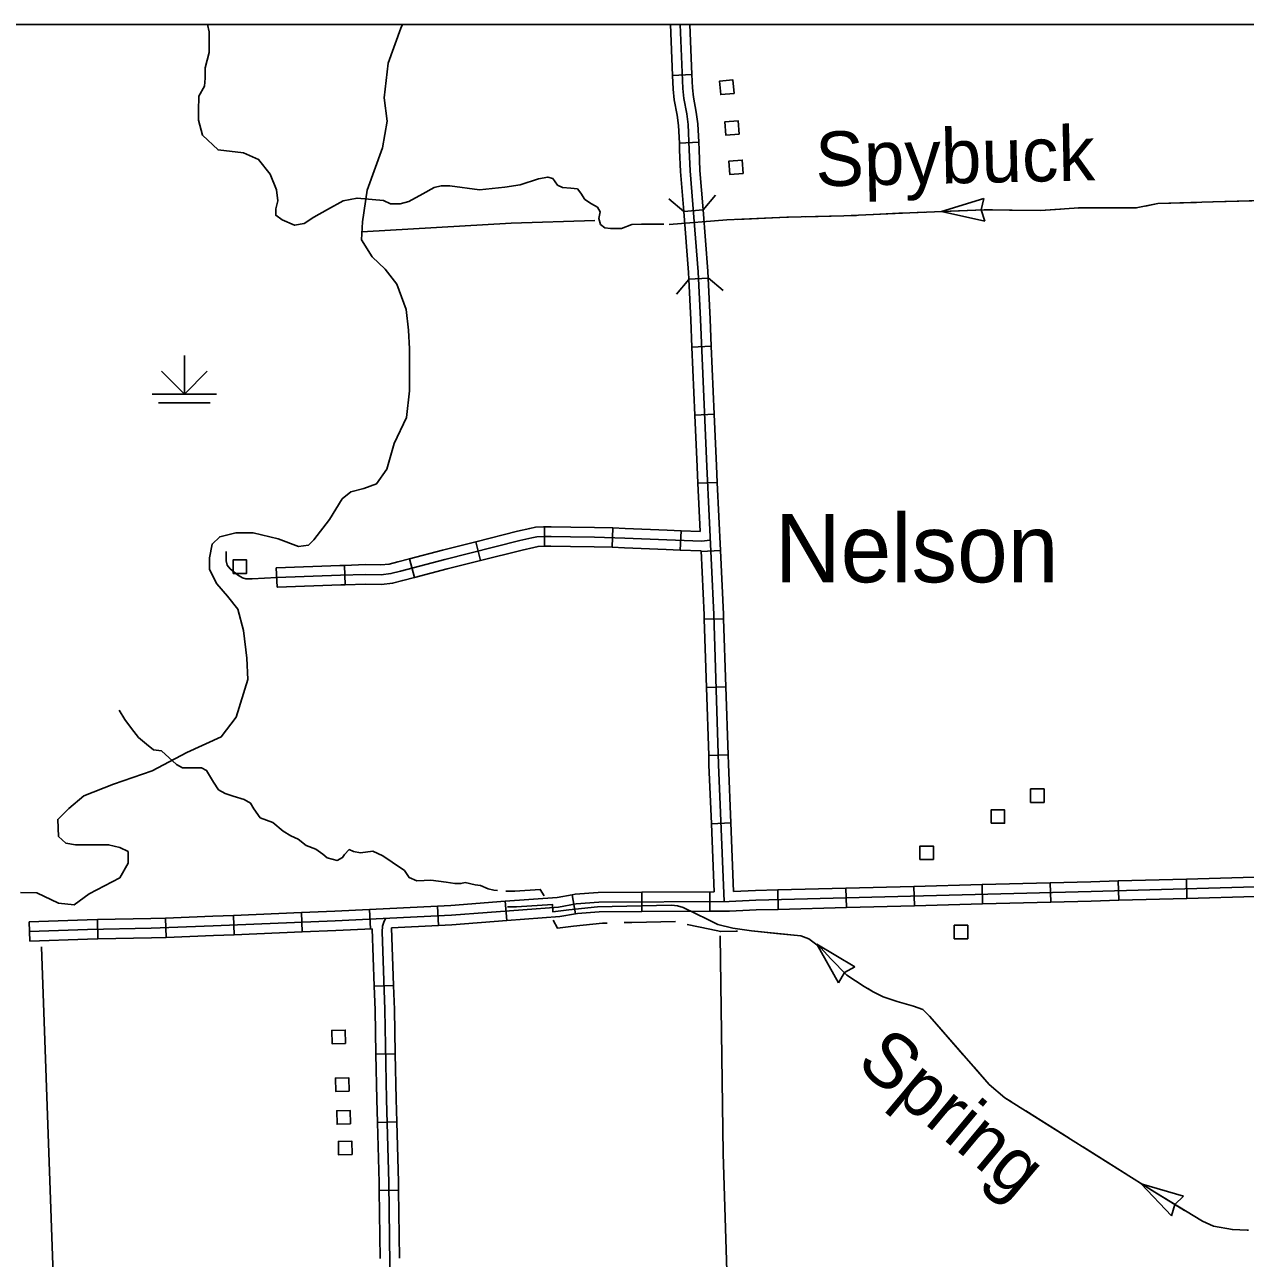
# Model space of a CAD drawing. Extents: x 1084508 to 1142749, y 1057638 to 1093403.
# Drawn here: x 1130424 to 1133393, y 1090403 to 1093403 of the extents above; entities that cross this region are included whole.
import ezdxf

# ---------------------------------------------------------------- set-up
doc = ezdxf.new("R2010")
doc.units = 0
for name, color, linetype in [('DSN_DRFT_Named-Boundary', 7, 'Continuous'), ('Level 24', 7, 'Continuous'), ('Level 32', 7, 'Continuous'), ('Level 35', 7, 'Continuous'), ('Level 38', 7, 'Continuous'), ('Level 43', 7, 'Continuous'), ('Level 44', 7, 'Continuous'), ('Level 47', 7, 'Continuous'), ('Level 5', 7, 'Continuous'), ('Level 56', 7, 'Continuous')]:
    doc.layers.add(name, color=color, linetype=linetype)

msp = doc.modelspace()

# ---------------------------------------------------------------- linework, layer by layer
at = {"layer": 'DSN_DRFT_Named-Boundary'}
msp.add_lwpolyline([(1084507.9, 1057640), (1142749.2, 1057640), (1142749.2, 1093403.4), (1084507.9, 1093403.4)], close=True, dxfattribs=at)
at = {"layer": 'Level 32'}
for p, q in [((1131994.8, 1093403.4), (1132000.3, 1093280)), ((1132041.9, 1093403.4), (1132047.4, 1093282.1)), ((1132000.3, 1093280), (1132047.4, 1093282.1)), ((1132016.7, 1093115.5), (1132063.7, 1093117.5)), ((1132027.3, 1092949.2), (1132074.3, 1092953)), ((1132040, 1092784.8), (1132087.1, 1092786.9)), ((1132047.4, 1092619.3), (1132094.4, 1092621.3)), ((1132054.7, 1092453.7), (1132101.7, 1092455.8)), ((1132062, 1092288.1), (1132109, 1092290.3)), ((1131688.6, 1092135.5), (1131688.6, 1092182.5)), ((1131853.5, 1092132.4), (1131855.1, 1092179.4)), ((1131532.9, 1092100.1), (1131521.3, 1092145.8)), ((1132019, 1092125.6), (1132020.7, 1092172.7)), ((1132069.7, 1092122.5), (1132116.7, 1092124.7)), ((1131203.5, 1092041.4), (1131201.9, 1092088.5)), ((1131372.4, 1092059.1), (1131360.6, 1092104.7)), ((1131038.2, 1092035.3), (1131036, 1092082.3)), ((1132077.2, 1091957.3), (1132124.2, 1091958.8)), ((1132082.6, 1091791.7), (1132129.7, 1091793.2)), ((1132088.1, 1091626), (1132135.1, 1091627.6)), ((1132094.6, 1091460.2), (1132141.7, 1091462.1)), ((1132588.6, 1091260.8), (1132587.3, 1091307.8)), ((1132754.2, 1091265.1), (1132753, 1091312.2)), ((1132919.9, 1091269.5), (1132918.7, 1091316.5)), ((1133085.6, 1091273.9), (1133084.3, 1091321)), ((1133251.3, 1091278.5), (1133250, 1091325.6)), ((1131763.9, 1091241), (1131755.6, 1091287.4)), ((1131925.3, 1091246.7), (1131925.1, 1091293.8)), ((1132091.1, 1091247.5), (1132090.9, 1091294.5)), ((1132257.2, 1091252), (1132256, 1091299.1)), ((1132422.9, 1091256.4), (1132421.7, 1091303.5)), ((1131099.6, 1091197), (1131097.6, 1091244.1)), ((1131265.3, 1091204.7), (1131263, 1091251.7)), ((1131430.9, 1091213), (1131428.5, 1091260)), ((1131596.8, 1091224.6), (1131593.3, 1091271.5)), ((1130436.9, 1091174.9), (1130435.3, 1091222)), ((1130602.2, 1091180.1), (1130601.3, 1091227.1)), ((1130768.3, 1091183.7), (1130766.6, 1091230.8)), ((1130934, 1091190.1), (1130932, 1091237.1)), ((1131274.6, 1091064.9), (1131321.6, 1091066.5)), ((1131278.6, 1090899.6), (1131325.7, 1090900.5)), ((1131282.2, 1090733.7), (1131329.3, 1090735)), ((1131286.7, 1090568.3), (1131333.7, 1090569))]:
    msp.add_line(p, q, dxfattribs=at)
for points in [[(1132018.3, 1093403.4), (1132025.3, 1093248.4), (1132027.4, 1093223.9), (1132034.7, 1093186.9), (1132038.3, 1093160.3), (1132040.9, 1093098.8), (1132043, 1093047.7), (1132062.8, 1092802.1), (1132068, 1092686.4), (1132083.7, 1092329.3), (1132100.3, 1091969.1), (1132112.3, 1091604.1), (1132125.9, 1091271.2)], [(1132000.3, 1093280), (1132001.8, 1093246.9), (1132004, 1093220.6), (1132011.5, 1093183), (1132014.9, 1093158.2), (1132016.7, 1093115.5)], [(1132047.4, 1093282.1), (1132048.8, 1093249.9), (1132050.7, 1093227.2), (1132057.9, 1093190.8), (1132061.8, 1093162.4), (1132063.7, 1093117.5)], [(1132016.7, 1093115.5), (1132017.4, 1093097.8), (1132019.5, 1093046.3), (1132027.3, 1092949.2)], [(1132063.7, 1093117.5), (1132064.5, 1093099.8), (1132066.5, 1093049.1), (1132074.3, 1092953)], [(1132027.3, 1092949.2), (1132039.3, 1092800.7), (1132040, 1092784.8)], [(1132074.3, 1092953), (1132086.3, 1092803.6), (1132087.1, 1092786.9)], [(1132040, 1092784.8), (1132044.5, 1092685.4), (1132047.4, 1092619.3)], [(1132087.1, 1092786.9), (1132091.6, 1092687.4), (1132094.4, 1092621.3)], [(1132047.4, 1092619.3), (1132054.7, 1092453.7)], [(1132094.4, 1092621.3), (1132101.7, 1092455.8)], [(1132054.7, 1092453.7), (1132060.2, 1092328.2), (1132062, 1092288.1)], [(1132101.7, 1092455.8), (1132107.2, 1092330.4), (1132109, 1092290.3)], [(1132062, 1092288.1), (1132067.4, 1092171)], [(1132109, 1092290.3), (1132116.7, 1092124.7)], [(1131521.3, 1092145.8), (1131623.4, 1092171.6), (1131652.9, 1092178.3), (1131666.6, 1092181.1), (1131685.9, 1092182.5), (1131688.6, 1092182.5)], [(1131688.6, 1092182.5), (1131704.7, 1092182.5), (1131752.6, 1092181.7), (1131810.5, 1092180.9), (1131855.1, 1092179.4)], [(1131855.1, 1092179.4), (1131885.1, 1092178.4), (1131986.9, 1092173.9), (1132020.7, 1092172.7)], [(1130914.3, 1092122.3), (1130914.7, 1092099.2), (1130916.7, 1092089.3), (1130923.7, 1092080.2), (1130941.9, 1092065.8), (1130953.8, 1092058), (1130962.5, 1092055.9), (1130977.7, 1092055.9), (1131037.9, 1092058.8), (1131192.1, 1092064.6), (1131253.5, 1092066.6), (1131291.4, 1092065.8), (1131314.9, 1092068.3), (1131338, 1092074.5), (1131446.4, 1092102.5), (1131629, 1092148.7), (1131657.9, 1092155.3), (1131669.8, 1092157.8), (1131686.7, 1092159), (1131704.5, 1092159), (1131752.3, 1092158.2), (1131810, 1092157.4), (1131884.2, 1092154.9), (1131986, 1092150.3), (1132070.6, 1092147.4), (1132092, 1092149.5)], [(1131360.6, 1092104.7), (1131440.5, 1092125.3), (1131521.3, 1092145.8)], [(1132020.7, 1092172.7), (1132067.4, 1092171)], [(1131532.9, 1092100.1), (1131634.5, 1092125.8), (1131662.9, 1092132.3), (1131673.1, 1092134.4), (1131687.6, 1092135.5), (1131688.6, 1092135.5)], [(1131688.6, 1092135.5), (1131704.3, 1092135.5), (1131751.9, 1092134.6), (1131809.4, 1092133.8), (1131853.5, 1092132.4)], [(1131853.5, 1092132.4), (1131883.2, 1092131.4), (1131985, 1092126.8), (1132019, 1092125.6)], [(1132019, 1092125.6), (1132069.6, 1092123.8)], [(1132069.6, 1092123.8), (1132076.8, 1091968.1), (1132077.2, 1091957.3)], [(1132116.7, 1092124.7), (1132123.9, 1091970), (1132124.2, 1091958.8)], [(1131036, 1092082.3), (1131036.9, 1092082.3), (1131191.2, 1092088.1), (1131201.9, 1092088.5)], [(1131201.9, 1092088.5), (1131253.3, 1092090.2), (1131290.4, 1092089.4), (1131310.6, 1092091.5), (1131332, 1092097.2), (1131360.6, 1092104.7)], [(1131372.4, 1092059.1), (1131452.2, 1092079.7), (1131532.9, 1092100.1)], [(1131203.5, 1092041.4), (1131253.6, 1092043.1), (1131292.4, 1092042.2), (1131319.2, 1092045.1), (1131344, 1092051.7), (1131372.4, 1092059.1)], [(1131038.2, 1092035.3), (1131038.9, 1092035.3), (1131192.9, 1092041.1), (1131203.5, 1092041.4)], [(1132077.2, 1091957.3), (1132082.6, 1091791.7)], [(1132124.2, 1091958.8), (1132129.7, 1091793.2)], [(1132082.6, 1091791.7), (1132088.1, 1091626)], [(1132129.7, 1091793.2), (1132135.1, 1091627.6)], [(1132088.1, 1091626), (1132088.8, 1091603.3), (1132094.6, 1091460.2)], [(1132135.1, 1091627.6), (1132135.9, 1091605), (1132141.7, 1091462.1)], [(1132094.6, 1091460.2), (1132101.4, 1091294.6)], [(1132141.7, 1091462.1), (1132148.5, 1091295.3)], [(1130436.1, 1091198.4), (1130576.8, 1091203.1), (1130731.9, 1091205.9), (1130882.8, 1091211.5), (1131179.7, 1091224), (1131462.2, 1091238.1), (1131722.7, 1091257.6), (1131765.9, 1091265.3), (1131820.6, 1091269.7), (1132138, 1091271.2), (1132203, 1091274.2), (1133018, 1091295.6), (1133788.8, 1091317), (1134278.3, 1091341.4), (1134569.9, 1091363.5), (1134995.1, 1091385), (1135689.9, 1091408.6), (1135954.9, 1091418.2), (1136135, 1091427.8), (1136329.2, 1091437.4)], [(1132421.7, 1091303.5), (1132587.3, 1091307.8)], [(1132587.3, 1091307.8), (1132753, 1091312.2)], [(1132753, 1091312.2), (1132918.7, 1091316.5)], [(1132918.7, 1091316.5), (1133017.4, 1091319.1), (1133084.3, 1091321)], [(1133084.3, 1091321), (1133250, 1091325.6)], [(1133250, 1091325.6), (1133415.6, 1091330.2)], [(1131593.3, 1091271.5), (1131719.8, 1091280.9), (1131755.6, 1091287.4)], [(1131755.6, 1091287.4), (1131762.9, 1091288.7), (1131819.5, 1091293.3), (1131925.1, 1091293.8)], [(1131925.1, 1091293.8), (1132101.4, 1091294.6)], [(1132148.5, 1091295.3), (1132202.1, 1091297.7), (1132256, 1091299.1)], [(1132256, 1091299.1), (1132421.7, 1091303.5)], [(1133085.6, 1091273.9), (1133251.3, 1091278.5)], [(1133251.3, 1091278.5), (1133417, 1091283.1)], [(1130932, 1091237.1), (1131097.6, 1091244.1)], [(1131097.6, 1091244.1), (1131178.6, 1091247.5), (1131263, 1091251.7)], [(1131263, 1091251.7), (1131428.5, 1091260)], [(1131428.5, 1091260), (1131460.7, 1091261.6), (1131593.3, 1091271.5)], [(1131763.9, 1091241), (1131769, 1091241.9), (1131821.6, 1091246.2), (1131925.3, 1091246.7)], [(1131925.3, 1091246.7), (1132091.1, 1091247.5)], [(1132091.1, 1091247.5), (1132138.6, 1091247.7), (1132203.8, 1091250.6), (1132257.2, 1091252)], [(1132257.2, 1091252), (1132422.9, 1091256.4)], [(1132422.9, 1091256.4), (1132588.6, 1091260.8)], [(1132588.6, 1091260.8), (1132754.2, 1091265.1)], [(1132754.2, 1091265.1), (1132919.9, 1091269.5)], [(1132919.9, 1091269.5), (1133018.7, 1091272.1), (1133085.6, 1091273.9)], [(1130435.3, 1091222), (1130576.2, 1091226.7), (1130601.3, 1091227.1)], [(1130601.3, 1091227.1), (1130731.2, 1091229.5), (1130766.6, 1091230.8)], [(1130766.6, 1091230.8), (1130881.9, 1091235), (1130932, 1091237.1)], [(1131301.6, 1091230.1), (1131297.8, 1091220.5), (1131294.6, 1091210.7), (1131293.5, 1091197.5), (1131300.1, 1091008.1), (1131304.2, 1090789.8), (1131309.9, 1090588.1), (1131312.8, 1090387.6), (1131322.3, 1090189.2), (1131329.8, 1089981.6), (1131335.9, 1089781.6), (1131344, 1089582.3), (1131348, 1089567.8), (1131351.7, 1089561.8), (1131355.2, 1089558.9), (1131360.7, 1089556.6), (1131368.2, 1089555.4), (1131390.9, 1089554.3), (1131611.6, 1089561.8), (1132278.4, 1089588.3), (1133215, 1089622.1), (1133808.3, 1089641.2), (1133814.4, 1089641.5)], [(1131430.9, 1091213), (1131463.6, 1091214.6), (1131596.8, 1091224.6)], [(1131596.8, 1091224.6), (1131725.7, 1091234.2), (1131763.9, 1091241)], [(1130768.3, 1091183.7), (1130883.7, 1091188), (1130934, 1091190.1)], [(1130934, 1091190.1), (1131099.6, 1091197)], [(1131099.6, 1091197), (1131180.8, 1091200.5), (1131269.7, 1091204.9)], [(1131269.7, 1091204.9), (1131274.6, 1091064.9)], [(1131316.7, 1091207.3), (1131430.9, 1091213)], [(1131316.7, 1091207.3), (1131321.6, 1091066.5)], [(1130436.9, 1091174.9), (1130577.4, 1091179.6), (1130602.2, 1091180.1)], [(1130602.2, 1091180.1), (1130732.5, 1091182.4), (1130768.3, 1091183.7)], [(1131274.6, 1091064.9), (1131276.6, 1091007.5), (1131278.6, 1090899.6)], [(1131321.6, 1091066.5), (1131323.7, 1091008.8), (1131325.7, 1090900.5)], [(1131278.6, 1090899.6), (1131280.6, 1090789.2), (1131282.2, 1090733.7)], [(1131325.7, 1090900.5), (1131327.7, 1090790.3), (1131329.3, 1090735)], [(1131329.3, 1090735), (1131333.5, 1090588.6), (1131333.7, 1090569)], [(1131282.2, 1090733.7), (1131286.4, 1090587.6), (1131286.7, 1090568.3)], [(1131286.7, 1090568.3), (1131289.1, 1090402.6)], [(1131333.7, 1090569), (1131336.1, 1090403.3)]]:
    msp.add_lwpolyline(points, dxfattribs=at)
at = {"layer": 'Level 35'}
for points in [[(1130869, 1093403.4), (1130873.2, 1093385.8), (1130873.2, 1093369.6), (1130873.2, 1093336), (1130863, 1093298.3)], [(1130863, 1093298.3), (1130863, 1093272.9), (1130862, 1093253.6), (1130847.8, 1093229.1), (1130846.8, 1093193.5), (1130846.8, 1093171.1), (1130856.9, 1093134.3), (1130894.6, 1093098.7), (1130956.6, 1093091.6), (1130993.2, 1093075.3), (1131021.7, 1093039.7), (1131037, 1093002), (1131040, 1092974.6), (1131034.9, 1092955.2), (1131034.9, 1092940), (1131050.2, 1092928.8), (1131080.7, 1092915.5), (1131104.1, 1092919.6), (1131127.5, 1092934.9), (1131161, 1092954.2), (1131198.7, 1092974.6), (1131232.8, 1092981.7), (1131296.9, 1092975.6), (1131314.2, 1092967.4), (1131337.6, 1092967.4), (1131359, 1092973.5), (1131392.5, 1092991.9), (1131420, 1093007.1), (1131437.3, 1093011.2), (1131458.6, 1093011.2), (1131530.8, 1093002), (1131591.9, 1093008.1), (1131629.5, 1093014.2), (1131674.2, 1093028.5), (1131696.6, 1093032.6), (1131708.8, 1093029.5), (1131720, 1093013.2), (1131732.2, 1093007.1), (1131752.5, 1093006.1), (1131768.8, 1093004.1), (1131777, 1092993.9), (1131786.4, 1092978.6), (1131802.7, 1092967.4), (1131817.9, 1092959.3), (1131824, 1092948.1), (1131821, 1092931.8), (1131825.1, 1092917.6), (1131835.2, 1092909.4), (1131849.5, 1092907.4), (1131875.9, 1092907.4), (1131901.3, 1092917.6), (1131924.7, 1092918.6)], [(1131924.7, 1092918.6), (1131956.3, 1092918.6), (1131978.6, 1092918.6)], [(1131449.7, 1091318), (1131412, 1091323.1), (1131395.7, 1091322.1), (1131378.5, 1091321.1), (1131359.1, 1091329.2), (1131347.9, 1091346.5), (1131318.5, 1091366.9), (1131295.1, 1091382.1), (1131270.7, 1091393.3), (1131241.2, 1091389.2), (1131223.9, 1091392.3), (1131213.7, 1091397.4), (1131202.5, 1091385.2), (1131197.4, 1091378), (1131184.2, 1091370.9), (1131159.8, 1091377), (1131149.6, 1091386.2), (1131132.3, 1091398.4), (1131108.9, 1091407.6), (1131089.6, 1091422.8), (1131071.3, 1091431), (1131053, 1091442.2), (1131027.6, 1091463.5), (1130997.1, 1091474.7), (1130981.8, 1091496.1), (1130973.7, 1091510.3), (1130958.4, 1091519.5), (1130931, 1091527.6), (1130911.6, 1091533.7), (1130895.4, 1091542.9), (1130883.2, 1091561.2), (1130866.9, 1091589.7), (1130854.7, 1091595.8), (1130842.5, 1091595.8), (1130825.2, 1091595.8), (1130807.9, 1091595.8), (1130793.7, 1091603.9), (1130757, 1091637.5), (1130737.7, 1091639.6), (1130720.4, 1091653.8), (1130701.1, 1091670.1), (1130683.8, 1091691.5), (1130667.5, 1091713.8), (1130654.3, 1091736.2)], [(1131574.3, 1091297.6), (1131565.8, 1091298.6), (1131551.5, 1091301.6), (1131533.2, 1091309.7), (1131520, 1091311.8), (1131495.6, 1091316.9), (1131485.4, 1091314.8), (1131470.2, 1091314.8), (1131449.8, 1091317.9), (1131449.7, 1091318)]]:
    msp.add_lwpolyline(points, dxfattribs=at)
at = {"layer": 'Level 38'}
for points in [[(1132104.8, 1092988.9), (1132074.3, 1092953)], [(1132027.3, 1092949.2), (1131991.5, 1092979.7)], [(1132009.6, 1092748.1), (1132040.1, 1092784)], [(1132087, 1092787.8), (1132122.9, 1092757.3)]]:
    msp.add_lwpolyline(points, dxfattribs=at)
at = {"layer": 'Level 43'}
for p, q in [((1132654.4, 1092949.1), (1132757.3, 1092981)), ((1132757.3, 1092981), (1132751, 1092953.1)), ((1132654.4, 1092949.1), (1132759.5, 1092925.3)), ((1132759.5, 1092925.3), (1132751, 1092952.7)), ((1132350.7, 1091167), (1132403.9, 1091073.3)), ((1132350.7, 1091167), (1132443.6, 1091112.5)), ((1132403.9, 1091073.3), (1132418.4, 1091098.1)), ((1132443.6, 1091112.5), (1132418.7, 1091098.3)), ((1133139.7, 1090584.7), (1133214, 1090506.7)), ((1133139.7, 1090584.7), (1133243.1, 1090554.3)), ((1133243.1, 1090554.3), (1133222.3, 1090534.5)), ((1133214, 1090506.7), (1133222.1, 1090534.2))]:
    msp.add_line(p, q, dxfattribs=at)
for points in [[(1133698.3, 1092983.1), (1133314, 1092972.5), (1133180.8, 1092968.1), (1133128, 1092957.6), (1133055.9, 1092957.6), (1132988.2, 1092957.6), (1132895, 1092951.4), (1132757.8, 1092953.2), (1132577.5, 1092946.1), (1132416.5, 1092938.2), (1132278.4, 1092935.6), (1132132.4, 1092928.5), (1131991.7, 1092917.1)], [(1132944.2, 1092954.7), (1132895, 1092951.4), (1132820, 1092952.4)], [(1133109.9, 1092957.6), (1133055.9, 1092957.6), (1132988.2, 1092957.6), (1132985.6, 1092957.4)], [(1133274.5, 1092971.2), (1133180.8, 1092968.1), (1133150.8, 1092962.1)], [(1133440.2, 1092976), (1133315.9, 1092972.6)], [(1132281.8, 1092935.6), (1132278.4, 1092935.6), (1132157.6, 1092929.7)], [(1132447.5, 1092939.7), (1132416.5, 1092938.2), (1132323.2, 1092936.4)], [(1132550.9, 1092944.8), (1132488.8, 1092941.8)], [(1132613, 1092947.5), (1132577.5, 1092946.1), (1132550.9, 1092944.8)], [(1132778.6, 1092952.9), (1132757.8, 1092953.2), (1132654.4, 1092949.1)], [(1131687.6, 1091284.5), (1131678.2, 1091300.5), (1131616.6, 1091296.5), (1131594.7, 1091296.3)], [(1132625.7, 1090991.5), (1132609, 1091008.2), (1132586.5, 1091016.2), (1132546.3, 1091027.6), (1132512.5, 1091039.1), (1132488, 1091051.1), (1132466.6, 1091064.7), (1132424.4, 1091092.3), (1132385.3, 1091131.9), (1132360.8, 1091158.5), (1132331.6, 1091179.9), (1132312.3, 1091187.2), (1132192.4, 1091200.1), (1132147, 1091206.3), (1132110.6, 1091215.2), (1132086.1, 1091227.2), (1132025.7, 1091256.8), (1132012.2, 1091260.4), (1131997.2, 1091261.8), (1131889.3, 1091259.8), (1131817.9, 1091257.7), (1131747.6, 1091250.4), (1131709, 1091245.7), (1131708, 1091263.9), (1131620.4, 1091258.2), (1131598.5, 1091258)], [(1131841.3, 1091218.5), (1131829.4, 1091218.1), (1131759.1, 1091210.8), (1131720.5, 1091206.1), (1131709.4, 1091225.9)], [(1132007, 1091222.3), (1131900.8, 1091220.2), (1131882.7, 1091219.7)], [(1132157.8, 1091198.9), (1132154.9, 1091198.5), (1132117.4, 1091198), (1132090.7, 1091203.6), (1132035.3, 1091215.1)], [(1132252.8, 1091193.6), (1132192.4, 1091200.1), (1132191, 1091200.3)], [(1132314.4, 1091186.4), (1132312.3, 1091187.2), (1132252.8, 1091193.6)], [(1132440.6, 1091081.7), (1132424.4, 1091092.3), (1132385.3, 1091131.9), (1132360.8, 1091158.5), (1132350.2, 1091166.3)], [(1132590.8, 1091014.6), (1132586.5, 1091016.2), (1132546.3, 1091027.6), (1132512.5, 1091039.1), (1132488, 1091051.1), (1132475.3, 1091059.1)], [(1132706.5, 1090899), (1132625.7, 1090991.5), (1132624.6, 1090992.6)], [(1133397.5, 1090471.7), (1133362, 1090473.2), (1133316.2, 1090481.6), (1133289.1, 1090493.6), (1133173.2, 1090564.3), (1132974.7, 1090689.4), (1132808.6, 1090793.9), (1132770.5, 1090825.7), (1132625.7, 1090991.5)], [(1132824.5, 1090783.9), (1132808.6, 1090793.9), (1132770.5, 1090825.7), (1132733.7, 1090867.8)], [(1132964.8, 1090695.6), (1132859.5, 1090761.8)], [(1133052.4, 1090640.4), (1132999.8, 1090673.6)], [(1133105, 1090607.3), (1133052.4, 1090640.4)], [(1133245.8, 1090520), (1133173.2, 1090564.3), (1133140, 1090585.2)], [(1133400.8, 1090471.6), (1133397.5, 1090471.7), (1133362, 1090473.2), (1133316.2, 1090481.6), (1133289.1, 1090493.6), (1133281.2, 1090498.4)]]:
    msp.add_lwpolyline(points, dxfattribs=at)
at = {"layer": 'Level 44'}
for p, q in [((1130812.6, 1092599.1), (1130812.6, 1092505)), ((1130812.6, 1092505), (1130757.1, 1092560.5)), ((1130812.6, 1092505), (1130868.1, 1092560.5)), ((1130734.1, 1092505), (1130891.1, 1092505)), ((1130749.8, 1092483.6), (1130875.4, 1092483.6))]:
    msp.add_line(p, q, dxfattribs=at)
at = {"layer": 'Level 47'}
for points in [[(1131304.9, 1092322.5), (1131322.6, 1092385.1), (1131353.3, 1092447.7), (1131360.4, 1092512.7), (1131360.4, 1092545.7), (1131360.4, 1092580), (1131360.4, 1092615.4), (1131358, 1092660.3), (1131352.1, 1092711.1), (1131329.7, 1092772.5), (1131301.4, 1092809.1), (1131269.5, 1092838.6), (1131243.5, 1092880), (1131245.9, 1092924), (1131257.7, 1093000.8), (1131294.3, 1093103.6), (1131306.1, 1093168.5), (1131299, 1093225.2), (1131308.4, 1093309.5), (1131339.1, 1093394.6), (1131343.5, 1093403.4)], [(1130414, 1091292.7), (1130453.8, 1091292.1), (1130506.9, 1091267.3), (1130544.7, 1091262.6), (1130581.3, 1091289.8), (1130655.7, 1091328.8), (1130675.7, 1091364.2), (1130675.7, 1091392.5), (1130655.7, 1091402), (1130628.5, 1091409.1), (1130590.7, 1091409.1), (1130548.2, 1091409.1), (1130524.6, 1091412.6), (1130506.9, 1091429.1), (1130504.6, 1091470.5), (1130531.7, 1091497.6), (1130568.3, 1091528.4), (1130640.3, 1091556.7), (1130734.7, 1091588.6), (1130818.6, 1091633.5), (1130902.4, 1091671.3), (1130939, 1091719.7), (1130967.3, 1091810.6), (1130964.9, 1091862.6), (1130956.7, 1091929.9), (1130942.5, 1091981.9), (1130917.7, 1092013.8), (1130891.8, 1092043.3), (1130874, 1092078.7), (1130874, 1092107.1), (1130879.9, 1092140.2), (1130898.8, 1092157.9), (1130937.8, 1092167.3), (1130980.3, 1092167.3), (1131040.5, 1092153.1), (1131090.1, 1092134.2), (1131114.9, 1092137.8), (1131127.8, 1092150.8), (1131165.6, 1092200.4), (1131196.3, 1092250), (1131217.6, 1092267), (1131249.4, 1092275.3), (1131280.1, 1092287.1), (1131304.9, 1092322.5)]]:
    msp.add_lwpolyline(points, dxfattribs=at)
at = {"layer": 'Level 5'}
for points in [[(1131244.6, 1092899.4), (1131607.2, 1092920.8), (1131811.3, 1092927.4)], [(1132115.6, 1091187.8), (1132123.4, 1090658.5), (1132144.1, 1089981.9), (1132160.3, 1089619.1)], [(1130465, 1091161.1), (1130523.2, 1089522.6)]]:
    msp.add_lwpolyline(points, dxfattribs=at)
at = {"layer": 'Level 56'}
for points in [[(1132149.8, 1093236.3), (1132117.2, 1093233.5), (1132114.5, 1093266.2), (1132147, 1093269)], [(1132162.5, 1093137.1), (1132130, 1093134.3), (1132127.2, 1093166.9), (1132159.7, 1093169.7)], [(1132172.3, 1093041.5), (1132139.8, 1093038.7), (1132137, 1093071.4), (1132169.5, 1093074.1)], [(1130931.3, 1092069.1), (1130931.3, 1092101.7), (1130964.1, 1092101.7), (1130964.1, 1092069.1)], [(1132871, 1091512), (1132871, 1091544.7), (1132903.8, 1091544.7), (1132903.8, 1091512)], [(1132774.8, 1091461.2), (1132774.8, 1091493.8), (1132807.6, 1091493.8), (1132807.6, 1091461.2)], [(1132602, 1091373.2), (1132602, 1091405.9), (1132634.7, 1091405.9), (1132634.7, 1091373.2)], [(1132685.2, 1091180.6), (1132685.2, 1091213.3), (1132718, 1091213.3), (1132718, 1091180.6)], [(1131204.6, 1090925.7), (1131172, 1090925), (1131171.3, 1090957.7), (1131203.9, 1090958.5)], [(1131213.4, 1090809.8), (1131180.7, 1090809.1), (1131180, 1090841.8), (1131212.7, 1090842.5)], [(1131216.6, 1090730.1), (1131184, 1090729.3), (1131183.2, 1090762.1), (1131215.9, 1090762.8)], [(1131220.6, 1090655.6), (1131187.9, 1090654.9), (1131187.2, 1090687.6), (1131219.8, 1090688.3)]]:
    msp.add_lwpolyline(points, close=True, dxfattribs=at)

# ---------------------------------------------------------------- texts
at = {"layer": 'Level 24'}
msp.add_text('Nelson', height=165.73, dxfattribs=at).set_placement((1132248.9, 1092047.3))
at = {"layer": 'Level 35'}
msp.add_text('Spring', height=132.58, rotation=320.1768, dxfattribs=at).set_placement((1132443.3, 1090871.5))
at = {"layer": 'Level 43'}
msp.add_text('Spybuck', height=132.58, rotation=1.2529, dxfattribs=at).set_placement((1132348.7, 1093010.1))

doc.saveas('drawing.dxf')
